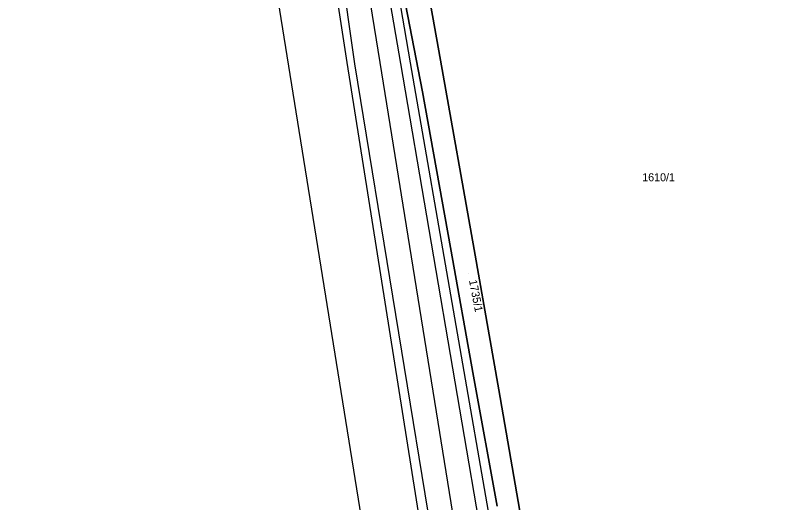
# Model space of a CAD drawing. Extents: x -263943 to -261149, y -1236934 to -1230686.
# Drawn here: x -262965.3 to -262772.3, y -1236134.8 to -1236013.1 of the extents above; entities that cross this region are included whole.
import ezdxf

# ---------------------------------------------------------------- set-up
doc = ezdxf.new("R2010")
doc.units = 0
for name, color, linetype in [('body_kn', 7, 'Continuous'), ('kladpar_druhypozemkov', 7, 'Continuous'), ('kladpar_hranice', 7, 'Continuous'), ('kladpar_parcelnecisla', 7, 'Continuous'), ('kladpar_plochy', 7, 'Continuous'), ('zappar_hrandruhpozemk', 7, 'Continuous'), ('zuob_linie', 7, 'Continuous'), ('zuob_plochy', 7, 'Continuous')]:
    doc.layers.add(name, color=color, linetype=linetype)

msp = doc.modelspace()

# ---------------------------------------------------------------- linework, layer by layer
at = {"layer": 'body_kn'}
for p, q in [((-262859.1, -1236024.25), (-262859.1, -1236024.25)), ((-262882.45, -1236024.89), (-262882.45, -1236024.89)), ((-262880.59, -1236025.23), (-262880.59, -1236025.23)), ((-262874.25, -1236024.84), (-262874.25, -1236024.84)), ((-262869.09, -1236025.12), (-262869.09, -1236025.12)), ((-262866.63, -1236024.97), (-262866.63, -1236024.97)), ((-262863.55, -1236032.23), (-262863.55, -1236032.23)), ((-262895.12, -1236037.24), (-262895.12, -1236037.24)), ((-262856.6, -1236071.12), (-262856.6, -1236071.12)), ((-262850.7, -1236071.61), (-262850.7, -1236071.61)), ((-262850.82, -1236103.24), (-262850.82, -1236103.24)), ((-262844.53, -1236106.63), (-262844.53, -1236106.63)), ((-262844.53, -1236106.63), (-262844.53, -1236106.63))]:
    msp.add_line(p, q, dxfattribs=at)
at = {"layer": 'kladpar_druhypozemkov'}
for p, q in [((-262805.02, -1236052.34), (-262805.02, -1236052.34)), ((-262851.97, -1236077.68), (-262851.97, -1236077.68))]:
    msp.add_line(p, q, dxfattribs=at)
at = {"layer": 'kladpar_hranice'}
for points in [[(-262862.53, -1236240.1), (-262895.12, -1236037.24), (-262925.77, -1235846.85), (-262929.73, -1235828.25), (-262939.45, -1235789.51), (-262946.58, -1235769.15), (-262958.73, -1235737.77), (-262962.25, -1235729.74), (-262985.32, -1235684.29), (-263049.8, -1235562.15), (-263053.02, -1235556.09), (-263100.02, -1235467.82), (-263130.9, -1235410.32), (-263287.4, -1235108.1)], [(-262994.36, -1235576.33), (-262962.24, -1235644.69), (-262941.55, -1235698.09), (-262929.39, -1235728.18), (-262914.19, -1235765.79), (-262902.73, -1235812.42), (-262886.55, -1235904.35), (-262871.84, -1235989.76), (-262871.14, -1235993.35), (-262867.84, -1236010.28), (-262863.55, -1236032.23), (-262856.6, -1236071.12), (-262850.82, -1236103.24), (-262844.94, -1236135.73)], [(-262829.23, -1236194.7), (-262844.53, -1236106.63), (-262850.7, -1236071.61), (-262859.1, -1236024.25), (-262862.08, -1236007.46), (-262786.1, -1235970.21), (-262791.6, -1235961.47), (-262796.19, -1235954.16), (-262865.14, -1235990.21), (-262869.14, -1235967.65), (-262874.97, -1235935.23), (-262879.02, -1235912.99), (-262885, -1235878.61), (-262892.14, -1235836.25), (-262901.12, -1235783.44), (-262918.74, -1235723.18), (-262912.34, -1235720.17), (-262895.53, -1235751.97), (-262866.2, -1235809.08), (-262843.44, -1235853.52), (-262812.71, -1235913.51), (-262784.83, -1235967.96), (-262755.44, -1236025.13), (-262742.82, -1236057.73)], [(-262844.94, -1236135.73), (-262850.82, -1236103.24), (-262856.6, -1236071.12), (-262863.55, -1236032.23), (-262867.84, -1236010.28), (-262862.08, -1236007.46), (-262859.1, -1236024.25), (-262850.7, -1236071.61), (-262844.53, -1236106.63)], [(-262844.53, -1236106.63), (-262829.23, -1236194.7)]]:
    msp.add_lwpolyline(points, dxfattribs=at)
at = {"layer": 'kladpar_plochy'}
for points in [[(-262994.36, -1235576.33), (-262962.24, -1235644.69), (-262941.55, -1235698.09), (-262929.39, -1235728.18), (-262914.19, -1235765.79), (-262902.73, -1235812.42), (-262886.55, -1235904.35), (-262871.84, -1235989.76), (-262871.14, -1235993.35), (-262867.84, -1236010.28), (-262863.55, -1236032.23), (-262856.6, -1236071.12), (-262850.82, -1236103.24), (-262844.94, -1236135.73)], [(-262862.53, -1236240.1), (-262895.12, -1236037.24), (-262925.77, -1235846.85), (-262929.73, -1235828.25), (-262939.45, -1235789.51), (-262946.58, -1235769.15), (-262958.73, -1235737.77), (-262962.25, -1235729.74), (-262985.32, -1235684.29)], [(-262829.23, -1236194.7), (-262844.53, -1236106.63), (-262850.7, -1236071.61), (-262859.1, -1236024.25), (-262862.08, -1236007.46), (-262786.1, -1235970.21), (-262791.6, -1235961.47), (-262796.19, -1235954.16), (-262865.14, -1235990.21), (-262869.14, -1235967.65), (-262874.97, -1235935.23), (-262879.02, -1235912.99), (-262885, -1235878.61), (-262892.14, -1235836.25)], [(-262844.94, -1236135.73), (-262850.82, -1236103.24), (-262856.6, -1236071.12), (-262863.55, -1236032.23), (-262867.84, -1236010.28), (-262862.08, -1236007.46), (-262859.1, -1236024.25), (-262850.7, -1236071.61), (-262844.53, -1236106.63), (-262829.23, -1236194.7)]]:
    msp.add_lwpolyline(points, dxfattribs=at)
at = {"layer": 'zappar_hrandruhpozemk'}
for p, q in [((-262898.05, -1235925.58), (-262882.45, -1236024.89)), ((-262882.45, -1236024.89), (-262862.52, -1236150.99))]:
    msp.add_line(p, q, dxfattribs=at)
for points in [[(-262894.74, -1235925.68), (-262880.59, -1236025.23), (-262860.06, -1236150.5)], [(-262890.32, -1235925.52), (-262874.25, -1236024.84), (-262853.97, -1236150.36)], [(-262886.25, -1235925.44), (-262869.09, -1236025.12), (-262847.83, -1236149.57), (-262840.51, -1236193.1)], [(-262883.7, -1235925.36), (-262866.63, -1236024.97), (-262845.16, -1236148.59), (-262836.95, -1236193.85)]]:
    msp.add_lwpolyline(points, dxfattribs=at)
at = {"layer": 'zuob_linie'}
msp.add_lwpolyline([(-262862.53, -1236240.1), (-262895.12, -1236037.24), (-262925.77, -1235846.85), (-262929.73, -1235828.25), (-262939.45, -1235789.51), (-262946.58, -1235769.15), (-262958.73, -1235737.77), (-262962.25, -1235729.74), (-262985.32, -1235684.29), (-263049.8, -1235562.15), (-263053.02, -1235556.09), (-263100.02, -1235467.82), (-263130.9, -1235410.32), (-263287.4, -1235108.1)], dxfattribs=at)
at = {"layer": 'zuob_plochy'}
msp.add_lwpolyline([(-262862.53, -1236240.1), (-262895.12, -1236037.24), (-262925.77, -1235846.85), (-262929.73, -1235828.25), (-262939.45, -1235789.51), (-262946.58, -1235769.15), (-262958.73, -1235737.77), (-262962.25, -1235729.74), (-262985.32, -1235684.29), (-263049.8, -1235562.15), (-263053.02, -1235556.09), (-263100.02, -1235467.82), (-263130.9, -1235410.32), (-263287.4, -1235108.1), (-263274.7, -1235099), (-263272.8, -1235097.5), (-263387.04, -1234882.34), (-263415.79, -1234834.88)], dxfattribs=at)

# ---------------------------------------------------------------- texts
at = {"layer": 'kladpar_parcelnecisla'}
msp.add_text('1610/1', height=2, dxfattribs=at).set_placement((-262808.65, -1236054.55))
msp.add_text('1735/1', height=2, rotation=281, dxfattribs=at).set_placement((-262851.97, -1236079.33))

doc.saveas('drawing.dxf')
